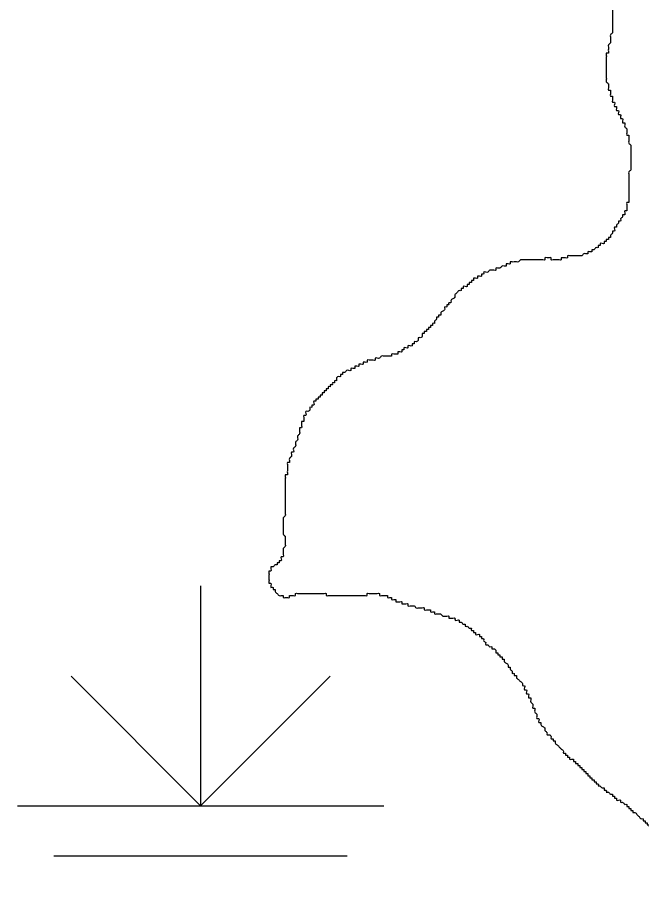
# Model space of a CAD drawing. Extents: x 813775 to 1157140, y 1757555 to 1979907.
# Drawn here: x 1039873 to 1041577, y 1864216 to 1866582 of the extents above; entities that cross this region are included whole.
import ezdxf

# ---------------------------------------------------------------- set-up
doc = ezdxf.new("R2010")
doc.units = 0
doc.layers.add('Level 35', color=7, linetype='Continuous')
doc.layers.add('Level 44', color=7, linetype='Continuous')

msp = doc.modelspace()

# ---------------------------------------------------------------- linework, layer by layer
at = {"layer": 'Level 35'}
for points in [[(1041524.8, 1866796.4), (1041519.2, 1866796.4), (1041519.2, 1866790.9), (1041513.6, 1866790.9), (1041513.6, 1866785.3), (1041513.6, 1866779.7), (1041513.6, 1866774.1), (1041508.1, 1866774.1), (1041508.1, 1866768.5), (1041508.1, 1866763), (1041508.1, 1866757.4), (1041508.1, 1866751.8), (1041502.5, 1866746.2), (1041502.5, 1866740.6), (1041502.5, 1866735), (1041502.5, 1866729.5), (1041502.5, 1866723.9), (1041502.5, 1866718.3), (1041502.5, 1866712.7), (1041502.5, 1866707.1), (1041502.5, 1866701.6), (1041502.5, 1866696), (1041496.9, 1866690.4), (1041496.9, 1866684.8), (1041496.9, 1866679.2), (1041496.9, 1866673.6), (1041496.9, 1866668.1), (1041496.9, 1866662.5), (1041496.9, 1866656.9), (1041496.9, 1866651.3), (1041496.9, 1866645.7), (1041496.9, 1866640.2), (1041496.9, 1866634.6), (1041496.9, 1866629), (1041496.9, 1866623.4), (1041496.9, 1866617.8), (1041496.9, 1866612.2), (1041496.9, 1866606.7), (1041496.9, 1866601.1), (1041496.9, 1866595.5), (1041496.9, 1866589.9), (1041496.9, 1866584.3), (1041496.9, 1866578.8), (1041496.9, 1866573.2), (1041496.9, 1866567.6), (1041496.9, 1866562), (1041496.9, 1866556.4), (1041496.9, 1866550.9), (1041496.9, 1866545.3), (1041496.9, 1866539.7), (1041491.3, 1866534.1), (1041491.3, 1866528.5), (1041491.3, 1866522.9), (1041491.3, 1866517.4), (1041491.3, 1866511.8), (1041485.8, 1866506.2), (1041485.8, 1866500.6), (1041485.8, 1866495), (1041485.8, 1866489.5), (1041485.8, 1866483.9), (1041480.2, 1866483.9), (1041480.2, 1866478.3), (1041480.2, 1866472.7), (1041480.2, 1866467.1), (1041480.2, 1866461.5), (1041480.2, 1866456), (1041480.2, 1866450.4), (1041480.2, 1866444.8), (1041480.2, 1866439.2), (1041480.2, 1866433.6), (1041480.2, 1866428.1), (1041480.2, 1866422.5), (1041480.2, 1866416.9), (1041480.2, 1866411.3), (1041480.2, 1866405.7), (1041485.8, 1866400.1), (1041485.8, 1866394.6), (1041485.8, 1866389), (1041485.8, 1866383.4), (1041491.3, 1866383.4), (1041491.3, 1866377.8), (1041491.3, 1866372.2), (1041491.3, 1866366.7), (1041496.9, 1866366.7), (1041496.9, 1866361.1), (1041496.9, 1866355.5), (1041496.9, 1866349.9), (1041502.5, 1866349.9), (1041502.5, 1866344.3), (1041502.5, 1866338.7), (1041508.1, 1866338.7)], [(1041508.1, 1866338.7), (1041508.1, 1866333.2), (1041508.1, 1866327.6), (1041513.6, 1866327.6), (1041513.6, 1866322), (1041513.6, 1866316.4), (1041519.2, 1866316.4), (1041519.2, 1866310.8), (1041519.2, 1866305.3), (1041524.8, 1866305.3), (1041524.8, 1866299.7), (1041524.8, 1866294.1), (1041530.4, 1866294.1), (1041530.4, 1866288.5), (1041530.4, 1866282.9), (1041536, 1866277.4), (1041536, 1866271.8), (1041536, 1866266.2), (1041536, 1866260.6), (1041541.5, 1866260.6), (1041541.5, 1866255), (1041541.5, 1866249.4), (1041541.5, 1866243.9), (1041541.5, 1866238.3), (1041547.1, 1866232.7), (1041547.1, 1866227.1), (1041547.1, 1866221.5), (1041547.1, 1866216), (1041547.1, 1866210.4), (1041547.1, 1866204.8), (1041547.1, 1866199.2), (1041547.1, 1866193.6), (1041547.1, 1866188), (1041547.1, 1866182.5), (1041547.1, 1866176.9), (1041547.1, 1866171.3), (1041547.1, 1866165.7), (1041541.5, 1866160.1), (1041541.5, 1866154.6), (1041541.5, 1866149), (1041541.5, 1866143.4), (1041541.5, 1866137.8), (1041541.5, 1866132.2), (1041541.5, 1866126.6), (1041541.5, 1866121.1), (1041541.5, 1866115.5), (1041541.5, 1866109.9), (1041541.5, 1866104.3), (1041541.5, 1866098.7), (1041541.5, 1866093.2), (1041541.5, 1866087.6), (1041541.5, 1866082), (1041541.5, 1866076.4), (1041536, 1866076.4), (1041536, 1866070.8), (1041536, 1866065.2), (1041536, 1866059.7), (1041536, 1866054.1), (1041530.4, 1866054.1), (1041530.4, 1866048.5), (1041530.4, 1866042.9), (1041524.8, 1866042.9), (1041524.8, 1866037.3), (1041519.2, 1866031.8), (1041519.2, 1866026.2), (1041513.6, 1866026.2), (1041513.6, 1866020.6), (1041508.1, 1866015), (1041508.1, 1866009.4), (1041502.5, 1866009.4), (1041502.5, 1866003.9), (1041502.5, 1865998.3), (1041496.9, 1865998.3), (1041496.9, 1865992.7), (1041491.3, 1865987.1), (1041491.3, 1865981.5), (1041485.8, 1865981.5), (1041485.8, 1865975.9), (1041480.2, 1865975.9), (1041480.2, 1865970.4), (1041474.6, 1865970.4), (1041474.6, 1865964.8), (1041469, 1865964.8), (1041463.4, 1865964.8), (1041463.4, 1865959.2), (1041457.9, 1865959.2), (1041457.9, 1865953.6), (1041452.3, 1865953.6), (1041446.7, 1865948), (1041441.1, 1865948), (1041441.1, 1865942.5)], [(1041441.1, 1865942.5), (1041435.5, 1865942.5), (1041430, 1865942.5), (1041430, 1865936.9), (1041424.4, 1865936.9), (1041418.8, 1865936.9), (1041413.2, 1865931.3), (1041407.6, 1865931.3), (1041402.1, 1865931.3), (1041396.5, 1865931.3), (1041390.9, 1865931.3), (1041385.3, 1865931.3), (1041379.8, 1865931.3), (1041374.2, 1865931.3), (1041374.2, 1865925.7), (1041368.6, 1865925.7), (1041363, 1865925.7), (1041357.4, 1865925.7), (1041357.4, 1865920.1), (1041351.9, 1865920.1), (1041346.3, 1865920.1), (1041340.7, 1865920.1), (1041335.1, 1865920.1), (1041329.5, 1865920.1), (1041329.5, 1865925.7), (1041324, 1865925.7), (1041318.4, 1865925.7), (1041312.8, 1865925.7), (1041312.8, 1865920.1), (1041307.2, 1865920.1), (1041301.6, 1865920.1), (1041296.1, 1865920.1), (1041290.5, 1865920.1), (1041284.9, 1865920.1), (1041279.3, 1865920.1), (1041273.8, 1865920.1), (1041268.2, 1865920.1), (1041262.6, 1865920.1), (1041257, 1865920.1), (1041251.4, 1865920.1), (1041245.9, 1865920.1), (1041240.3, 1865914.5), (1041234.7, 1865914.5), (1041229.1, 1865914.5), (1041223.5, 1865914.5), (1041218, 1865914.5), (1041218, 1865909), (1041212.4, 1865909), (1041206.8, 1865909), (1041206.8, 1865903.4), (1041201.2, 1865903.4), (1041195.6, 1865903.4), (1041190.1, 1865897.8), (1041184.5, 1865897.8), (1041178.9, 1865897.8), (1041178.9, 1865892.2), (1041173.3, 1865892.2), (1041167.8, 1865892.2), (1041162.2, 1865892.2), (1041156.6, 1865886.6), (1041151, 1865886.6), (1041145.4, 1865886.6), (1041145.4, 1865881.1), (1041139.9, 1865881.1), (1041139.9, 1865875.5), (1041134.3, 1865875.5), (1041128.7, 1865875.5), (1041128.7, 1865869.9), (1041123.1, 1865869.9), (1041117.5, 1865869.9), (1041117.5, 1865864.3), (1041112, 1865864.3), (1041112, 1865858.7), (1041106.4, 1865858.7), (1041106.4, 1865853.1), (1041100.8, 1865853.1), (1041100.8, 1865847.6), (1041095.2, 1865847.6), (1041089.6, 1865847.6), (1041089.6, 1865842), (1041084.1, 1865842), (1041084.1, 1865836.4), (1041078.5, 1865836.4), (1041072.9, 1865830.8), (1041067.3, 1865825.2), (1041067.3, 1865819.7), (1041061.8, 1865814.1), (1041056.2, 1865808.5), (1041056.2, 1865802.9), (1041050.6, 1865802.9), (1041050.6, 1865797.3)], [(1041050.6, 1865797.3), (1041045, 1865797.3), (1041045, 1865791.7), (1041039.4, 1865791.7), (1041039.4, 1865786.2), (1041033.9, 1865780.6), (1041028.3, 1865775), (1041028.3, 1865769.4), (1041022.7, 1865769.4), (1041022.7, 1865763.8), (1041017.1, 1865763.8), (1041017.1, 1865758.3), (1041011.5, 1865752.7), (1041011.5, 1865747.1), (1041006, 1865747.1), (1041006, 1865741.5), (1041000.4, 1865741.5), (1041000.4, 1865735.9), (1040994.8, 1865735.9), (1040994.8, 1865730.4), (1040989.2, 1865730.4), (1040989.2, 1865724.8), (1040983.6, 1865724.8), (1040983.6, 1865719.2), (1040978.1, 1865719.2), (1040978.1, 1865713.6), (1040972.5, 1865708), (1040966.9, 1865708), (1040966.9, 1865702.4), (1040961.3, 1865696.9), (1040955.8, 1865696.9), (1040955.8, 1865691.3), (1040950.2, 1865691.3), (1040950.2, 1865685.7), (1040944.6, 1865685.7), (1040939, 1865685.7), (1040939, 1865680.1), (1040933.4, 1865680.1), (1040927.9, 1865680.1), (1040927.9, 1865674.5), (1040922.3, 1865674.5), (1040922.3, 1865669), (1040916.7, 1865669), (1040911.1, 1865669), (1040911.1, 1865663.4), (1040905.5, 1865663.4), (1040900, 1865663.4), (1040894.4, 1865663.4), (1040894.4, 1865657.8), (1040888.8, 1865657.8), (1040883.2, 1865657.8), (1040877.6, 1865657.8), (1040872.1, 1865657.8), (1040866.5, 1865657.8), (1040860.9, 1865652.2), (1040855.3, 1865652.2), (1040849.8, 1865652.2), (1040849.8, 1865646.6), (1040844.2, 1865646.6), (1040838.6, 1865646.6), (1040833, 1865646.6), (1040827.4, 1865646.6), (1040827.4, 1865641), (1040821.9, 1865641), (1040816.3, 1865641), (1040816.3, 1865635.5), (1040810.7, 1865635.5), (1040805.1, 1865635.5), (1040805.1, 1865629.9), (1040799.5, 1865629.9), (1040794, 1865629.9), (1040794, 1865624.3), (1040788.4, 1865624.3), (1040782.8, 1865624.3), (1040782.8, 1865618.7), (1040777.2, 1865618.7), (1040771.6, 1865618.7), (1040766.1, 1865613.1), (1040760.5, 1865613.1), (1040760.5, 1865607.6), (1040754.9, 1865607.6), (1040754.9, 1865602), (1040749.3, 1865602), (1040743.8, 1865596.4), (1040743.8, 1865590.8), (1040738.2, 1865590.8), (1040738.2, 1865585.2), (1040732.6, 1865585.2), (1040732.6, 1865579.6), (1040727, 1865579.6), (1040727, 1865574.1)], [(1040727, 1865574.1), (1040721.4, 1865574.1), (1040721.4, 1865568.5), (1040715.9, 1865568.5), (1040715.9, 1865562.9), (1040710.3, 1865562.9), (1040710.3, 1865557.3), (1040704.7, 1865557.3), (1040704.7, 1865551.7), (1040699.1, 1865551.7), (1040699.1, 1865546.2), (1040693.5, 1865546.2), (1040693.5, 1865540.6), (1040688, 1865540.6), (1040688, 1865535), (1040682.4, 1865535), (1040682.4, 1865529.4), (1040682.4, 1865523.8), (1040676.8, 1865523.8), (1040676.8, 1865518.2), (1040671.2, 1865518.2), (1040671.2, 1865512.7), (1040665.7, 1865507.1), (1040660.1, 1865507.1), (1040660.1, 1865501.5), (1040660.1, 1865495.9), (1040654.5, 1865495.9), (1040654.5, 1865490.3), (1040654.5, 1865484.8), (1040654.5, 1865479.2), (1040648.9, 1865479.2), (1040648.9, 1865473.6), (1040648.9, 1865468), (1040648.9, 1865462.4), (1040643.3, 1865462.4), (1040643.3, 1865456.9), (1040643.3, 1865451.3), (1040643.3, 1865445.7), (1040637.8, 1865440.1), (1040637.8, 1865434.5), (1040637.8, 1865428.9), (1040632.2, 1865423.4), (1040632.2, 1865417.8), (1040632.2, 1865412.2), (1040626.6, 1865406.6), (1040626.6, 1865401), (1040626.6, 1865395.5), (1040621, 1865395.5), (1040621, 1865389.9), (1040621, 1865384.3), (1040615.4, 1865378.7), (1040615.4, 1865373.1), (1040615.4, 1865367.5), (1040609.9, 1865367.5), (1040609.9, 1865362), (1040609.9, 1865356.4), (1040609.9, 1865350.8), (1040609.9, 1865345.2), (1040609.9, 1865339.6), (1040609.9, 1865334.1), (1040604.3, 1865334.1), (1040604.3, 1865328.5), (1040604.3, 1865322.9), (1040604.3, 1865317.3), (1040604.3, 1865311.7), (1040604.3, 1865306.1), (1040604.3, 1865300.6), (1040604.3, 1865295), (1040604.3, 1865289.4), (1040604.3, 1865283.8), (1040604.3, 1865278.2), (1040604.3, 1865272.7), (1040604.3, 1865267.1), (1040604.3, 1865261.5), (1040604.3, 1865255.9), (1040604.3, 1865250.3), (1040604.3, 1865244.7), (1040604.3, 1865239.2), (1040604.3, 1865233.6), (1040604.3, 1865228), (1040604.3, 1865222.4), (1040598.7, 1865216.8), (1040598.7, 1865211.3), (1040598.7, 1865205.7), (1040598.7, 1865200.1), (1040598.7, 1865194.5), (1040598.7, 1865188.9), (1040598.7, 1865183.4), (1040598.7, 1865177.8), (1040598.7, 1865172.2), (1040604.3, 1865166.6)], [(1040604.3, 1865166.6), (1040604.3, 1865161), (1040604.3, 1865155.4), (1040604.3, 1865149.9), (1040604.3, 1865144.3), (1040604.3, 1865138.7), (1040598.7, 1865133.1), (1040598.7, 1865127.5), (1040598.7, 1865122), (1040598.7, 1865116.4), (1040598.7, 1865110.8), (1040593.1, 1865110.8), (1040593.1, 1865105.2), (1040593.1, 1865099.6), (1040587.5, 1865099.6), (1040587.5, 1865094), (1040582, 1865094), (1040582, 1865088.5), (1040576.4, 1865088.5), (1040570.8, 1865082.9), (1040565.2, 1865082.9), (1040565.2, 1865077.3), (1040565.2, 1865071.7), (1040559.7, 1865071.7), (1040559.7, 1865066.1), (1040559.7, 1865060.6), (1040559.7, 1865055), (1040559.7, 1865049.4), (1040559.7, 1865043.8), (1040559.7, 1865038.2), (1040565.2, 1865038.2), (1040565.2, 1865032.6), (1040565.2, 1865027.1), (1040570.8, 1865027.1), (1040570.8, 1865021.5), (1040576.4, 1865021.5), (1040576.4, 1865015.9), (1040582, 1865010.3), (1040587.5, 1865004.7), (1040593.1, 1865004.7), (1040598.7, 1865004.7), (1040598.7, 1864999.2), (1040604.3, 1864999.2), (1040609.9, 1864999.2), (1040615.4, 1864999.2), (1040615.4, 1865004.7), (1040621, 1865004.7), (1040626.6, 1865004.7), (1040632.2, 1865004.7), (1040632.2, 1865010.3), (1040637.8, 1865010.3), (1040643.3, 1865010.3), (1040648.9, 1865010.3), (1040654.5, 1865010.3), (1040660.1, 1865010.3), (1040665.7, 1865010.3), (1040671.2, 1865010.3), (1040676.8, 1865010.3), (1040682.4, 1865010.3), (1040688, 1865010.3), (1040693.5, 1865010.3), (1040699.1, 1865010.3), (1040704.7, 1865010.3), (1040710.3, 1865010.3), (1040715.9, 1865010.3), (1040715.9, 1865004.7), (1040721.4, 1865004.7), (1040727, 1865004.7), (1040732.6, 1865004.7), (1040738.2, 1865004.7), (1040743.8, 1865004.7), (1040749.3, 1865004.7), (1040754.9, 1865004.7), (1040760.5, 1865004.7), (1040766.1, 1865004.7), (1040771.6, 1865004.7), (1040777.2, 1865004.7), (1040782.8, 1865004.7), (1040788.4, 1865004.7), (1040794, 1865004.7), (1040799.5, 1865004.7), (1040805.1, 1865004.7), (1040810.7, 1865004.7), (1040816.3, 1865004.7), (1040821.9, 1865004.7), (1040827.4, 1865004.7), (1040827.4, 1865010.3), (1040833, 1865010.3), (1040838.6, 1865010.3), (1040844.2, 1865010.3), (1040849.8, 1865010.3)], [(1040849.8, 1865010.3), (1040855.3, 1865010.3), (1040860.9, 1865010.3), (1040860.9, 1865004.7), (1040866.5, 1865004.7), (1040872.1, 1865004.7), (1040877.6, 1865004.7), (1040883.2, 1865004.7), (1040883.2, 1864999.2), (1040888.8, 1864999.2), (1040894.4, 1864999.2), (1040894.4, 1864993.6), (1040900, 1864993.6), (1040905.5, 1864993.6), (1040905.5, 1864988), (1040911.1, 1864988), (1040916.7, 1864988), (1040922.3, 1864988), (1040922.3, 1864982.4), (1040927.9, 1864982.4), (1040933.4, 1864982.4), (1040939, 1864982.4), (1040939, 1864976.8), (1040944.6, 1864976.8), (1040950.2, 1864976.8), (1040955.8, 1864976.8), (1040961.3, 1864971.2), (1040966.9, 1864971.2), (1040972.5, 1864971.2), (1040978.1, 1864971.2), (1040983.6, 1864971.2), (1040983.6, 1864965.7), (1040989.2, 1864965.7), (1040994.8, 1864965.7), (1041000.4, 1864965.7), (1041000.4, 1864960.1), (1041006, 1864960.1), (1041011.5, 1864960.1), (1041011.5, 1864954.5), (1041017.1, 1864954.5), (1041022.7, 1864954.5), (1041028.3, 1864954.5), (1041033.9, 1864948.9), (1041039.4, 1864948.9), (1041045, 1864948.9), (1041050.6, 1864948.9), (1041050.6, 1864943.3), (1041056.2, 1864943.3), (1041061.8, 1864943.3), (1041067.3, 1864943.3), (1041067.3, 1864937.8), (1041072.9, 1864937.8), (1041078.5, 1864937.8), (1041078.5, 1864932.2), (1041084.1, 1864932.2), (1041089.6, 1864926.6), (1041095.2, 1864926.6), (1041095.2, 1864921), (1041100.8, 1864921), (1041106.4, 1864915.4), (1041112, 1864915.4), (1041112, 1864909.9), (1041117.5, 1864909.9), (1041117.5, 1864904.3), (1041123.1, 1864904.3), (1041123.1, 1864898.7), (1041128.7, 1864898.7), (1041134.3, 1864898.7), (1041134.3, 1864893.1), (1041139.9, 1864893.1), (1041139.9, 1864887.5), (1041145.4, 1864887.5), (1041145.4, 1864881.9), (1041151, 1864876.4), (1041151, 1864870.8), (1041156.6, 1864870.8), (1041162.2, 1864865.2), (1041167.8, 1864865.2), (1041167.8, 1864859.6), (1041173.3, 1864859.6), (1041178.9, 1864854), (1041178.9, 1864848.5), (1041184.5, 1864848.5), (1041184.5, 1864842.9), (1041190.1, 1864842.9), (1041190.1, 1864837.3), (1041195.6, 1864837.3), (1041195.6, 1864831.7), (1041201.2, 1864831.7), (1041201.2, 1864826.1), (1041206.8, 1864820.5)], [(1041206.8, 1864820.5), (1041212.4, 1864815), (1041212.4, 1864809.4), (1041218, 1864809.4), (1041218, 1864803.8), (1041223.5, 1864798.2), (1041223.5, 1864792.6), (1041229.1, 1864792.6), (1041229.1, 1864787.1), (1041234.7, 1864787.1), (1041234.7, 1864781.5), (1041240.3, 1864775.9), (1041245.9, 1864770.3), (1041251.4, 1864764.7), (1041251.4, 1864759.1), (1041257, 1864759.1), (1041257, 1864753.6), (1041257, 1864748), (1041262.6, 1864748), (1041262.6, 1864742.4), (1041262.6, 1864736.8), (1041268.2, 1864736.8), (1041268.2, 1864731.2), (1041268.2, 1864725.7), (1041273.8, 1864725.7), (1041273.8, 1864720.1), (1041273.8, 1864714.5), (1041279.3, 1864708.9), (1041279.3, 1864703.3), (1041279.3, 1864697.7), (1041284.9, 1864697.7), (1041284.9, 1864692.2), (1041284.9, 1864686.6), (1041290.5, 1864681), (1041290.5, 1864675.4), (1041290.5, 1864669.8), (1041296.1, 1864669.8), (1041296.1, 1864664.3), (1041296.1, 1864658.7), (1041301.6, 1864658.7), (1041301.6, 1864653.1), (1041307.2, 1864647.5), (1041312.8, 1864641.9), (1041312.8, 1864636.4), (1041318.4, 1864630.8), (1041318.4, 1864625.2), (1041324, 1864625.2), (1041329.5, 1864619.6), (1041329.5, 1864614), (1041335.1, 1864614), (1041335.1, 1864608.4), (1041340.7, 1864608.4), (1041340.7, 1864602.9), (1041346.3, 1864597.3), (1041351.9, 1864591.7), (1041357.4, 1864586.1), (1041363, 1864580.5), (1041363, 1864575), (1041368.6, 1864575), (1041368.6, 1864569.4), (1041374.2, 1864569.4), (1041374.2, 1864563.8), (1041379.8, 1864563.8), (1041379.8, 1864558.2), (1041385.3, 1864558.2), (1041390.9, 1864558.2), (1041390.9, 1864552.6), (1041396.5, 1864552.6), (1041396.5, 1864547), (1041402.1, 1864547), (1041402.1, 1864541.5), (1041407.6, 1864541.5), (1041407.6, 1864535.9), (1041413.2, 1864535.9), (1041413.2, 1864530.3), (1041418.8, 1864530.3), (1041418.8, 1864524.7), (1041424.4, 1864524.7), (1041424.4, 1864519.1), (1041430, 1864519.1), (1041430, 1864513.6), (1041435.5, 1864513.6), (1041435.5, 1864508), (1041441.1, 1864508), (1041441.1, 1864502.4), (1041446.7, 1864502.4), (1041446.7, 1864496.8), (1041452.3, 1864496.8), (1041452.3, 1864491.2), (1041457.9, 1864491.2), (1041457.9, 1864485.6)], [(1041457.9, 1864485.6), (1041463.4, 1864485.6), (1041469, 1864480.1), (1041474.6, 1864480.1), (1041474.6, 1864474.5), (1041480.2, 1864474.5), (1041480.2, 1864468.9), (1041485.8, 1864468.9), (1041491.3, 1864463.3), (1041496.9, 1864463.3), (1041496.9, 1864457.7), (1041502.5, 1864457.7), (1041502.5, 1864452.2), (1041508.1, 1864452.2), (1041508.1, 1864446.6), (1041513.6, 1864446.6), (1041519.2, 1864446.6), (1041519.2, 1864441), (1041524.8, 1864441), (1041530.4, 1864435.4), (1041536, 1864435.4), (1041536, 1864429.8), (1041541.5, 1864429.8), (1041541.5, 1864424.2), (1041547.1, 1864424.2), (1041547.1, 1864418.7), (1041552.7, 1864418.7), (1041552.7, 1864413.1), (1041558.3, 1864413.1), (1041563.9, 1864407.5), (1041569.4, 1864401.9), (1041575, 1864396.3), (1041580.6, 1864396.3), (1041580.6, 1864390.8), (1041586.2, 1864390.8), (1041586.2, 1864385.2), (1041591.7, 1864385.2), (1041591.7, 1864379.6), (1041597.3, 1864379.6), (1041597.3, 1864374), (1041602.9, 1864374), (1041602.9, 1864368.4), (1041608.5, 1864368.4), (1041608.5, 1864362.9), (1041614.1, 1864362.9), (1041619.6, 1864362.9), (1041619.6, 1864357.3), (1041625.2, 1864357.3), (1041625.2, 1864351.7), (1041630.8, 1864351.7), (1041630.8, 1864346.1), (1041636.4, 1864346.1), (1041636.4, 1864340.5), (1041642, 1864340.5), (1041642, 1864334.9), (1041647.5, 1864334.9), (1041647.5, 1864329.4), (1041653.1, 1864329.4), (1041653.1, 1864323.8), (1041658.7, 1864323.8), (1041658.7, 1864318.2), (1041664.3, 1864318.2), (1041664.3, 1864312.6), (1041669.9, 1864312.6), (1041669.9, 1864307), (1041675.4, 1864307), (1041675.4, 1864301.5), (1041681, 1864301.5), (1041681, 1864295.9), (1041686.6, 1864290.3), (1041686.6, 1864284.7), (1041692.2, 1864284.7), (1041692.2, 1864279.1), (1041692.2, 1864273.5), (1041697.7, 1864273.5), (1041697.7, 1864268), (1041703.3, 1864268), (1041703.3, 1864262.4), (1041708.9, 1864262.4), (1041708.9, 1864256.8), (1041714.5, 1864256.8), (1041720.1, 1864251.2), (1041720.1, 1864245.6), (1041725.6, 1864245.6), (1041725.6, 1864240.1), (1041731.2, 1864234.5), (1041736.8, 1864228.9), (1041736.8, 1864223.3), (1041742.4, 1864223.3), (1041742.4, 1864217.7), (1041748, 1864217.7)]]:
    msp.add_spline(points, degree=3, dxfattribs=at)
at = {"layer": 'Level 44'}
for p, q in [((1040373.1, 1865031), (1040373.1, 1864431)), ((1040373.1, 1864431), (1040019.5, 1864784.6)), ((1040373.1, 1864431), (1040726.6, 1864784.6)), ((1039873.1, 1864431), (1040873.1, 1864431)), ((1039973.1, 1864294.7), (1040773.1, 1864294.7))]:
    msp.add_line(p, q, dxfattribs=at)

doc.saveas('drawing.dxf')
